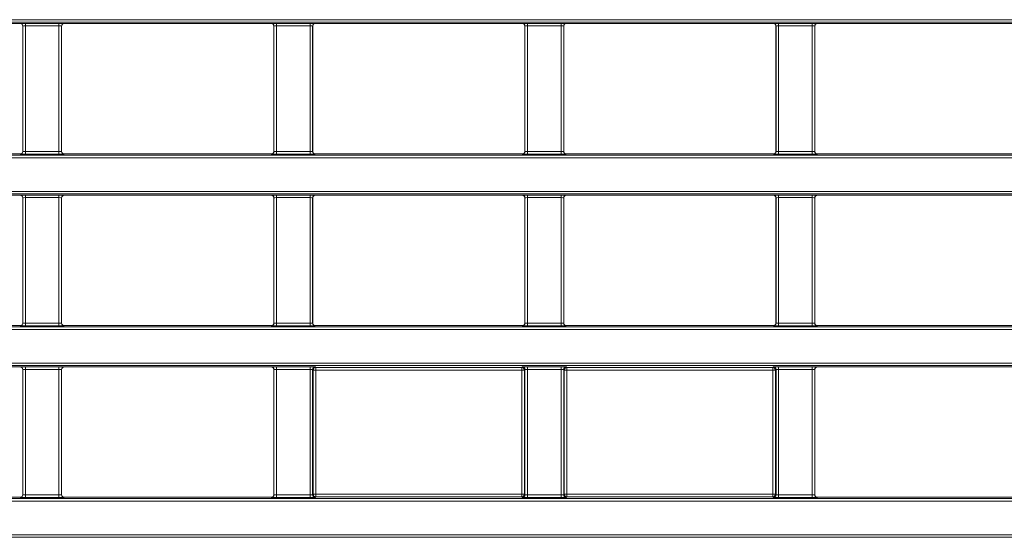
# Model space of a CAD drawing. Header units: millimetres. Extents: x 0 to 1118, y 0 to 864.
# Tile 356 of 390: x 542 to 561, y 629 to 639. Entities that reach past the tile are written whole.
import ezdxf

# ---------------------------------------------------------------- set-up
doc = ezdxf.new("R2010")
doc.units = ezdxf.units.MM

msp = doc.modelspace()

# ---------------------------------------------------------------- linework, layer by layer
at = {"color": 9, "linetype": 'Continuous', "lineweight": 0}
for p, q in [((470.0133, 639.0456), (609.6392, 639.0456)), ((609.6392, 638.9956), (470.0133, 638.9956)), ((541.8361, 638.9699), (541.8379, 638.9716)), ((541.8879, 638.9216), (541.8861, 638.9199)), ((541.8879, 636.4852), (541.8879, 638.9216)), ((541.9379, 638.9733), (542.5896, 638.9733)), ((541.9379, 638.9233), (541.9379, 638.9733)), ((542.5896, 638.9233), (541.9379, 638.9233)), ((541.9379, 638.9233), (541.9379, 636.4835)), ((542.5896, 638.9233), (542.5896, 638.9733)), ((542.5896, 636.4835), (542.5896, 638.9233)), ((542.6396, 638.9216), (542.6396, 636.4852)), ((542.6414, 638.9199), (542.6396, 638.9216)), ((542.6896, 638.9716), (542.6913, 638.9699)), ((546.7111, 638.9699), (546.7129, 638.9716)), ((546.7629, 638.9216), (546.7611, 638.9199)), ((546.7629, 636.4852), (546.7629, 638.9216)), ((546.8129, 638.9733), (547.4646, 638.9733)), ((546.8129, 638.9233), (546.8129, 638.9733)), ((547.4646, 638.9233), (546.8129, 638.9233)), ((546.8129, 638.9233), (546.8129, 636.4835)), ((547.4646, 638.9233), (547.4646, 638.9733)), ((547.4646, 636.4835), (547.4646, 638.9233)), ((547.5146, 638.9216), (547.5146, 636.4852)), ((547.5164, 638.9199), (547.5146, 638.9216)), ((547.5646, 638.9716), (547.5663, 638.9699)), ((551.5861, 638.9699), (551.5879, 638.9716)), ((551.6379, 638.9216), (551.6361, 638.9199)), ((551.6379, 636.4852), (551.6379, 638.9216)), ((551.6879, 638.9733), (552.3396, 638.9733)), ((551.6879, 638.9233), (551.6879, 638.9733)), ((552.3396, 638.9233), (551.6879, 638.9233)), ((551.6879, 638.9233), (551.6879, 636.4835)), ((552.3396, 638.9233), (552.3396, 638.9733)), ((552.3396, 636.4835), (552.3396, 638.9233)), ((552.3896, 638.9216), (552.3896, 636.4852)), ((552.3914, 638.9199), (552.3896, 638.9216)), ((552.4396, 638.9716), (552.4413, 638.9699)), ((556.4611, 638.9699), (556.4629, 638.9716)), ((556.5129, 638.9216), (556.5111, 638.9199)), ((556.5129, 636.4852), (556.5129, 638.9216)), ((556.5629, 638.9733), (557.2146, 638.9733)), ((556.5629, 638.9233), (556.5629, 638.9733)), ((557.2146, 638.9233), (556.5629, 638.9233)), ((556.5629, 638.9233), (556.5629, 636.4835)), ((557.2146, 638.9233), (557.2146, 638.9733)), ((557.2146, 636.4835), (557.2146, 638.9233)), ((557.2646, 638.9216), (557.2646, 636.4852)), ((557.2664, 638.9199), (557.2646, 638.9216)), ((557.3146, 638.9716), (557.3163, 638.9699)), ((470.0133, 636.4112), (609.6392, 636.4112)), ((609.6392, 636.3612), (470.0133, 636.3612)), ((541.8379, 636.4352), (541.8361, 636.437)), ((541.8861, 636.487), (541.8879, 636.4852)), ((541.9379, 636.4335), (541.9379, 636.4835)), ((541.9379, 636.4835), (542.5896, 636.4835)), ((542.5896, 636.4335), (541.9379, 636.4335)), ((542.5896, 636.4335), (542.5896, 636.4835)), ((542.6396, 636.4852), (542.6414, 636.487)), ((542.6913, 636.437), (542.6896, 636.4352)), ((546.7129, 636.4352), (546.7111, 636.437)), ((546.7611, 636.487), (546.7629, 636.4852)), ((546.8129, 636.4335), (546.8129, 636.4835)), ((546.8129, 636.4835), (547.4646, 636.4835)), ((547.4646, 636.4335), (546.8129, 636.4335)), ((547.4646, 636.4335), (547.4646, 636.4835)), ((547.5146, 636.4852), (547.5164, 636.487)), ((547.5663, 636.437), (547.5646, 636.4352)), ((551.5879, 636.4352), (551.5861, 636.437)), ((551.6361, 636.487), (551.6379, 636.4852)), ((551.6879, 636.4335), (551.6879, 636.4835)), ((551.6879, 636.4835), (552.3396, 636.4835)), ((552.3396, 636.4335), (551.6879, 636.4335)), ((552.3396, 636.4335), (552.3396, 636.4835)), ((552.3896, 636.4852), (552.3914, 636.487)), ((552.4413, 636.437), (552.4396, 636.4352)), ((556.4629, 636.4352), (556.4611, 636.437)), ((556.5111, 636.487), (556.5129, 636.4852)), ((556.5629, 636.4335), (556.5629, 636.4835)), ((556.5629, 636.4835), (557.2146, 636.4835)), ((557.2146, 636.4335), (556.5629, 636.4335)), ((557.2146, 636.4335), (557.2146, 636.4835)), ((557.2646, 636.4852), (557.2664, 636.487)), ((557.3163, 636.437), (557.3146, 636.4352)), ((470.0133, 635.7095), (609.6392, 635.7095)), ((609.6392, 635.6595), (470.0133, 635.6595)), ((541.8361, 635.6337), (541.8379, 635.6355)), ((541.8879, 635.5855), (541.8861, 635.5837)), ((541.8879, 633.1491), (541.8879, 635.5855)), ((541.9379, 635.6372), (542.5896, 635.6372)), ((541.9379, 635.6372), (541.9379, 635.5872)), ((542.5896, 635.5872), (541.9379, 635.5872)), ((541.9379, 635.5872), (541.9379, 633.1474)), ((542.5896, 635.6372), (542.5896, 635.5872)), ((542.5896, 633.1474), (542.5896, 635.5872)), ((542.6396, 635.5855), (542.6396, 633.1491)), ((542.6414, 635.5837), (542.6396, 635.5855)), ((542.6896, 635.6355), (542.6913, 635.6337)), ((546.7111, 635.6337), (546.7129, 635.6355)), ((546.7629, 635.5855), (546.7611, 635.5837)), ((546.7629, 633.1491), (546.7629, 635.5855)), ((546.8129, 635.6372), (547.4646, 635.6372)), ((546.8129, 635.6372), (546.8129, 635.5872)), ((547.4646, 635.5872), (546.8129, 635.5872)), ((546.8129, 635.5872), (546.8129, 633.1474)), ((547.4646, 635.6372), (547.4646, 635.5872)), ((547.4646, 633.1474), (547.4646, 635.5872)), ((547.5146, 635.5855), (547.5146, 633.1491)), ((547.5164, 635.5837), (547.5146, 635.5855)), ((547.5646, 635.6355), (547.5663, 635.6337)), ((551.5861, 635.6337), (551.5879, 635.6355)), ((551.6379, 635.5855), (551.6361, 635.5837)), ((551.6379, 633.1491), (551.6379, 635.5855)), ((551.6879, 635.6372), (552.3396, 635.6372)), ((551.6879, 635.6372), (551.6879, 635.5872)), ((552.3396, 635.5872), (551.6879, 635.5872)), ((551.6879, 635.5872), (551.6879, 633.1474)), ((552.3396, 635.6372), (552.3396, 635.5872)), ((552.3396, 633.1474), (552.3396, 635.5872)), ((552.3896, 635.5855), (552.3896, 633.1491)), ((552.3914, 635.5837), (552.3896, 635.5855)), ((552.4396, 635.6355), (552.4413, 635.6337)), ((556.4611, 635.6337), (556.4629, 635.6355)), ((556.5129, 635.5855), (556.5111, 635.5837)), ((556.5129, 633.1491), (556.5129, 635.5855)), ((556.5629, 635.6372), (557.2146, 635.6372)), ((556.5629, 635.6372), (556.5629, 635.5872)), ((557.2146, 635.5872), (556.5629, 635.5872)), ((556.5629, 635.5872), (556.5629, 633.1474)), ((557.2146, 635.6372), (557.2146, 635.5872)), ((557.2146, 633.1474), (557.2146, 635.5872)), ((557.2646, 635.5855), (557.2646, 633.1491)), ((557.2664, 635.5837), (557.2646, 635.5855)), ((557.3146, 635.6355), (557.3163, 635.6337)), ((470.0133, 633.0751), (609.6392, 633.0751)), ((541.8379, 633.0991), (541.8361, 633.1009)), ((541.8861, 633.1509), (541.8879, 633.1491)), ((541.9379, 633.1474), (542.5896, 633.1474)), ((541.9379, 633.1474), (541.9379, 633.0974)), ((542.5896, 633.0974), (541.9379, 633.0974)), ((542.5896, 633.1474), (542.5896, 633.0974)), ((542.6396, 633.1491), (542.6414, 633.1509)), ((542.6913, 633.1009), (542.6896, 633.0991)), ((546.7129, 633.0991), (546.7111, 633.1009)), ((546.7611, 633.1509), (546.7629, 633.1491)), ((546.8129, 633.1474), (546.8129, 633.0974)), ((546.8129, 633.1474), (547.4646, 633.1474)), ((547.4646, 633.0974), (546.8129, 633.0974)), ((547.4646, 633.1474), (547.4646, 633.0974)), ((547.5146, 633.1491), (547.5164, 633.1509)), ((547.5663, 633.1009), (547.5646, 633.0991)), ((551.5879, 633.0991), (551.5861, 633.1009)), ((551.6361, 633.1509), (551.6379, 633.1491)), ((551.6879, 633.1474), (551.6879, 633.0974)), ((551.6879, 633.1474), (552.3396, 633.1474)), ((552.3396, 633.0974), (551.6879, 633.0974)), ((552.3396, 633.1474), (552.3396, 633.0974)), ((552.3896, 633.1491), (552.3914, 633.1509)), ((552.4413, 633.1009), (552.4396, 633.0991)), ((556.4629, 633.0991), (556.4611, 633.1009)), ((556.5111, 633.1509), (556.5129, 633.1491)), ((556.5629, 633.1474), (557.2146, 633.1474)), ((556.5629, 633.1474), (556.5629, 633.0974)), ((557.2146, 633.0974), (556.5629, 633.0974)), ((557.2146, 633.1474), (557.2146, 633.0974)), ((557.2646, 633.1491), (557.2664, 633.1509)), ((557.3163, 633.1009), (557.3146, 633.0991)), ((609.6392, 633.0251), (470.0133, 633.0251)), ((470.0133, 632.3734), (609.6392, 632.3734)), ((609.6392, 632.3234), (470.0133, 632.3234)), ((541.8361, 632.2976), (541.8379, 632.2994)), ((541.9379, 632.3011), (542.5896, 632.3011)), ((541.9379, 632.3011), (541.9379, 632.2511)), ((542.5896, 632.3011), (542.5896, 632.2511)), ((542.6896, 632.2994), (542.6913, 632.2976)), ((546.7111, 632.2976), (546.7129, 632.2994)), ((546.8129, 632.3011), (547.4646, 632.3011)), ((546.8129, 632.3011), (546.8129, 632.2511)), ((547.4646, 632.3011), (547.4646, 632.2511)), ((547.5646, 632.2994), (547.576, 632.288)), ((547.576, 632.288), (551.5765, 632.288)), ((547.576, 632.238), (547.576, 632.288)), ((551.5765, 632.288), (551.5879, 632.2994)), ((551.5765, 632.238), (551.5765, 632.288)), ((551.6879, 632.3011), (552.3396, 632.3011)), ((551.6879, 632.2511), (551.6879, 632.3011)), ((552.3396, 632.2511), (552.3396, 632.3011)), ((552.4396, 632.2994), (552.451, 632.288)), ((552.451, 632.288), (556.4515, 632.288)), ((552.451, 632.238), (552.451, 632.288)), ((556.4515, 632.288), (556.4629, 632.2994)), ((556.4515, 632.238), (556.4515, 632.288)), ((556.5629, 632.3011), (557.2146, 632.3011)), ((556.5629, 632.2511), (556.5629, 632.3011)), ((557.2146, 632.2511), (557.2146, 632.3011)), ((557.3146, 632.2994), (557.3163, 632.2976)), ((541.8879, 632.2494), (541.8861, 632.2476)), ((541.8879, 629.813), (541.8879, 632.2494)), ((542.5896, 632.2511), (541.9379, 632.2511)), ((541.9379, 632.2511), (541.9379, 629.8113)), ((542.5896, 629.8113), (542.5896, 632.2511)), ((542.6396, 632.2494), (542.6396, 629.813)), ((542.6414, 632.2476), (542.6396, 632.2494)), ((546.7629, 632.2494), (546.7611, 632.2476)), ((546.7629, 629.813), (546.7629, 632.2494)), ((547.4646, 632.2511), (546.8129, 632.2511)), ((546.8129, 632.2511), (546.8129, 629.8113)), ((547.4646, 629.8113), (547.4646, 632.2511)), ((547.5146, 632.2494), (547.5146, 629.813)), ((547.526, 632.238), (547.5146, 632.2494)), ((547.526, 629.8244), (547.526, 632.238)), ((547.576, 632.238), (547.526, 632.238)), ((547.576, 632.238), (547.576, 629.8244)), ((551.5765, 632.238), (547.576, 632.238)), ((551.6265, 632.238), (551.5765, 632.238)), ((551.5765, 629.8244), (551.5765, 632.238)), ((551.6379, 632.2494), (551.6265, 632.238)), ((551.6265, 632.238), (551.6265, 629.8244)), ((551.6379, 629.813), (551.6379, 632.2494)), ((552.3396, 632.2511), (551.6879, 632.2511)), ((551.6879, 632.2511), (551.6879, 629.8113)), ((552.3396, 629.8113), (552.3396, 632.2511)), ((552.3896, 632.2494), (552.3896, 629.813)), ((552.401, 632.238), (552.3896, 632.2494)), ((552.401, 629.8244), (552.401, 632.238)), ((552.451, 632.238), (552.401, 632.238)), ((552.451, 632.238), (552.451, 629.8244)), ((556.4515, 632.238), (552.451, 632.238)), ((556.4515, 629.8244), (556.4515, 632.238)), ((556.5015, 632.238), (556.4515, 632.238)), ((556.5129, 632.2494), (556.5015, 632.238)), ((556.5015, 632.238), (556.5015, 629.8244)), ((556.5129, 629.813), (556.5129, 632.2494)), ((557.2146, 632.2511), (556.5629, 632.2511)), ((556.5629, 632.2511), (556.5629, 629.8113)), ((557.2146, 629.8113), (557.2146, 632.2511)), ((557.2646, 632.2494), (557.2646, 629.813)), ((557.2664, 632.2476), (557.2646, 632.2494)), ((541.8861, 629.8147), (541.8879, 629.813)), ((541.9379, 629.8113), (541.9379, 629.7613)), ((541.9379, 629.8113), (542.5896, 629.8113)), ((542.5896, 629.8113), (542.5896, 629.7613)), ((542.6396, 629.813), (542.6414, 629.8147)), ((546.7611, 629.8147), (546.7629, 629.813)), ((546.8129, 629.8113), (547.4646, 629.8113)), ((546.8129, 629.8113), (546.8129, 629.7613)), ((547.4646, 629.8113), (547.4646, 629.7613)), ((547.5146, 629.813), (547.526, 629.8244)), ((547.576, 629.8244), (547.526, 629.8244)), ((547.576, 629.7744), (547.576, 629.8244)), ((547.576, 629.8244), (551.5765, 629.8244)), ((551.5765, 629.7744), (551.5765, 629.8244)), ((551.6265, 629.8244), (551.5765, 629.8244)), ((551.6265, 629.8244), (551.6379, 629.813)), ((551.6879, 629.7613), (551.6879, 629.8113)), ((551.6879, 629.8113), (552.3396, 629.8113)), ((552.3396, 629.7613), (552.3396, 629.8113)), ((552.3896, 629.813), (552.401, 629.8244)), ((552.451, 629.8244), (552.401, 629.8244)), ((552.451, 629.7744), (552.451, 629.8244)), ((552.451, 629.8244), (556.4515, 629.8244)), ((556.4515, 629.7744), (556.4515, 629.8244)), ((556.5015, 629.8244), (556.4515, 629.8244)), ((556.5015, 629.8244), (556.5129, 629.813)), ((556.5629, 629.7613), (556.5629, 629.8113)), ((556.5629, 629.8113), (557.2146, 629.8113)), ((557.2146, 629.7613), (557.2146, 629.8113)), ((557.2646, 629.813), (557.2664, 629.8147)), ((470.0133, 629.739), (609.6392, 629.739)), ((609.6392, 629.689), (470.0133, 629.689)), ((541.8379, 629.763), (541.8361, 629.7648)), ((542.5896, 629.7613), (541.9379, 629.7613)), ((542.6913, 629.7648), (542.6896, 629.763)), ((546.7129, 629.763), (546.7111, 629.7648)), ((547.4646, 629.7613), (546.8129, 629.7613)), ((547.576, 629.7744), (547.5646, 629.763)), ((551.5765, 629.7744), (547.576, 629.7744)), ((551.5879, 629.763), (551.5765, 629.7744)), ((552.3396, 629.7613), (551.6879, 629.7613)), ((552.451, 629.7744), (552.4396, 629.763)), ((556.4515, 629.7744), (552.451, 629.7744)), ((556.4629, 629.763), (556.4515, 629.7744)), ((557.2146, 629.7613), (556.5629, 629.7613)), ((557.3163, 629.7648), (557.3146, 629.763)), ((470.0133, 629.0373), (609.6392, 629.0373)), ((609.6392, 628.9873), (470.0133, 628.9873))]:
    msp.add_line(p, q, dxfattribs=at)
at = {"color": 7, "linetype": 'Continuous', "lineweight": 15}
for p, q in [((537.8163, 638.9699), (541.8361, 638.9699)), ((541.8861, 638.9199), (541.8861, 636.487)), ((542.6414, 636.487), (542.6414, 638.9199)), ((542.6913, 638.9699), (546.7111, 638.9699)), ((546.7611, 638.9199), (546.7611, 636.487)), ((547.5164, 636.487), (547.5164, 638.9199)), ((547.5663, 638.9699), (551.5861, 638.9699)), ((551.6361, 638.9199), (551.6361, 636.487)), ((552.3914, 636.487), (552.3914, 638.9199)), ((552.4413, 638.9699), (556.4611, 638.9699)), ((556.5111, 638.9199), (556.5111, 636.487)), ((557.2664, 636.487), (557.2664, 638.9199)), ((557.3163, 638.9699), (561.3361, 638.9699)), ((537.8163, 636.437), (541.8361, 636.437)), ((542.6913, 636.437), (546.7111, 636.437)), ((547.5663, 636.437), (551.5861, 636.437)), ((552.4413, 636.437), (556.4611, 636.437)), ((557.3163, 636.437), (561.3361, 636.437)), ((537.8163, 635.6337), (541.8361, 635.6337)), ((541.8861, 635.5837), (541.8861, 633.1509)), ((542.6414, 633.1509), (542.6414, 635.5837)), ((542.6913, 635.6337), (546.7111, 635.6337)), ((546.7611, 635.5837), (546.7611, 633.1509)), ((547.5164, 633.1509), (547.5164, 635.5837)), ((547.5663, 635.6337), (551.5861, 635.6337)), ((551.6361, 635.5837), (551.6361, 633.1509)), ((552.3914, 633.1509), (552.3914, 635.5837)), ((552.4413, 635.6337), (556.4611, 635.6337)), ((556.5111, 635.5837), (556.5111, 633.1509)), ((557.2664, 633.1509), (557.2664, 635.5837)), ((557.3163, 635.6337), (561.3361, 635.6337)), ((537.8163, 633.1009), (541.8361, 633.1009)), ((542.6913, 633.1009), (546.7111, 633.1009)), ((547.5663, 633.1009), (551.5861, 633.1009)), ((552.4413, 633.1009), (556.4611, 633.1009)), ((557.3163, 633.1009), (561.3361, 633.1009)), ((537.8163, 632.2976), (541.8361, 632.2976)), ((542.6913, 632.2976), (546.7111, 632.2976)), ((557.3163, 632.2976), (561.3361, 632.2976)), ((541.8861, 632.2476), (541.8861, 629.8147)), ((542.6414, 629.8147), (542.6414, 632.2476)), ((546.7611, 632.2476), (546.7611, 629.8147)), ((557.2664, 629.8147), (557.2664, 632.2476)), ((537.8163, 629.7648), (541.8361, 629.7648)), ((542.6913, 629.7648), (546.7111, 629.7648)), ((557.3163, 629.7648), (561.3361, 629.7648))]:
    msp.add_line(p, q, dxfattribs=at)
at = {"color": 9, "linetype": 'Continuous', "lineweight": 0}
for centre, start, end in [((541.8379, 638.9216), 0.02044, 89.97956), ((542.6896, 638.9216), 90.02044, 179.97956), ((546.7129, 638.9216), 0.02044, 89.97956), ((547.5646, 638.9216), 90.02044, 179.97956), ((551.5879, 638.9216), 0.02044, 89.97956), ((552.4396, 638.9216), 90.02044, 179.97956), ((556.4629, 638.9216), 0.02044, 89.97956), ((557.3146, 638.9216), 90.02044, 179.97956), ((541.8379, 636.4852), 270.02044, 359.97956), ((542.6896, 636.4852), 180.02044, 269.97956), ((546.7129, 636.4852), 270.02044, 359.97956), ((547.5646, 636.4852), 180.02044, 269.97956), ((551.5879, 636.4852), 270.02044, 359.97956), ((552.4396, 636.4852), 180.02044, 269.97956), ((556.4629, 636.4852), 270.02044, 359.97956), ((557.3146, 636.4852), 180.02044, 269.97956), ((541.8379, 635.5855), 0.02044, 89.97956), ((542.6896, 635.5855), 90.02044, 179.97956), ((546.7129, 635.5855), 0.02044, 89.97956), ((547.5646, 635.5855), 90.02044, 179.97956), ((551.5879, 635.5855), 0.02044, 89.97956), ((552.4396, 635.5855), 90.02044, 179.97956), ((556.4629, 635.5855), 0.02044, 89.97956), ((557.3146, 635.5855), 90.02044, 179.97956), ((541.8379, 633.1491), 270.02044, 359.97956), ((542.6896, 633.1491), 180.02044, 269.97956), ((546.7129, 633.1491), 270.02044, 359.97956), ((547.5646, 633.1491), 180.02044, 269.97956), ((551.5879, 633.1491), 270.02044, 359.97956), ((552.4396, 633.1491), 180.02044, 269.97956), ((556.4629, 633.1491), 270.02044, 359.97956), ((557.3146, 633.1491), 180.02044, 269.97956), ((541.8379, 632.2494), 0.02044, 89.97956), ((542.6896, 632.2494), 90.02044, 179.97956), ((546.7129, 632.2494), 0.02044, 89.97956), ((547.5646, 632.2494), 90.02044, 179.97956), ((547.576, 632.238), 90.02044, 179.97956), ((551.5765, 632.238), 0.02044, 89.97956), ((551.5879, 632.2494), 0.02044, 89.97956), ((552.4396, 632.2494), 90.02044, 179.97956), ((552.451, 632.238), 90.02044, 179.97956), ((556.4515, 632.238), 0.02044, 89.97956), ((556.4629, 632.2494), 0.02044, 89.97956), ((557.3146, 632.2494), 90.02044, 179.97956), ((541.8379, 629.813), 270.02044, 359.97956), ((542.6896, 629.813), 180.02044, 269.97956), ((546.7129, 629.813), 270.02044, 359.97956), ((547.5646, 629.813), 180.02044, 269.97956), ((547.576, 629.8244), 180.02044, 269.97956), ((551.5765, 629.8244), 270.02044, 359.97956), ((551.5879, 629.813), 270.02044, 359.97956), ((552.4396, 629.813), 180.02044, 269.97956), ((552.451, 629.8244), 180.02044, 269.97956), ((556.4515, 629.8244), 270.02044, 359.97956), ((556.4629, 629.813), 270.02044, 359.97956), ((557.3146, 629.813), 180.02044, 269.97956)]:
    msp.add_arc(centre, 0.05, start, end, dxfattribs=at)
at = {"color": 7, "linetype": 'Continuous', "lineweight": 15}
for centre, major_axis, start_param, end_param in [((541.8361, 638.9198), (0.0354, 0.0354), 5.4979394, 7.0684312), ((542.6914, 638.9198), (0.0354, -0.0354), 2.3563468, 3.9268385), ((546.7111, 638.9198), (0.0354, 0.0354), 5.4979394, 7.0684312), ((547.5664, 638.9198), (0.0354, -0.0354), 2.3563468, 3.9268385), ((551.5861, 638.9198), (0.0354, 0.0354), 5.4979394, 7.0684312), ((552.4414, 638.9198), (0.0354, -0.0354), 2.3563468, 3.9268385), ((556.4611, 638.9198), (0.0354, 0.0354), 5.4979394, 7.0684312), ((557.3164, 638.9198), (0.0354, -0.0354), 2.3563468, 3.9268385), ((541.8361, 636.487), (0.0354, -0.0354), 5.4979394, 7.0684312), ((542.6914, 636.487), (0.0354, 0.0354), 2.3563468, 3.9268385), ((546.7111, 636.487), (0.0354, -0.0354), 5.4979394, 7.0684312), ((547.5664, 636.487), (0.0354, 0.0354), 2.3563468, 3.9268385), ((551.5861, 636.487), (0.0354, -0.0354), 5.4979394, 7.0684312), ((552.4414, 636.487), (0.0354, 0.0354), 2.3563468, 3.9268385), ((556.4611, 636.487), (0.0354, -0.0354), 5.4979394, 7.0684312), ((557.3164, 636.487), (0.0354, 0.0354), 2.3563468, 3.9268385), ((541.8361, 635.5837), (0.0354, 0.0354), 5.4979394, 7.0684312), ((542.6914, 635.5837), (0.0354, -0.0354), 2.3563468, 3.9268385), ((546.7111, 635.5837), (0.0354, 0.0354), 5.4979394, 7.0684312), ((547.5664, 635.5837), (0.0354, -0.0354), 2.3563468, 3.9268385), ((551.5861, 635.5837), (0.0354, 0.0354), 5.4979394, 7.0684312), ((552.4414, 635.5837), (0.0354, -0.0354), 2.3563468, 3.9268385), ((556.4611, 635.5837), (0.0354, 0.0354), 5.4979394, 7.0684312), ((557.3164, 635.5837), (0.0354, -0.0354), 2.3563468, 3.9268385), ((541.8361, 633.1509), (-0.0354, 0.0354), 2.3563468, 3.9268385), ((542.6914, 633.1509), (-0.0354, -0.0354), 5.4979394, 7.0684312), ((546.7111, 633.1509), (-0.0354, 0.0354), 2.3563468, 3.9268385), ((547.5664, 633.1509), (-0.0354, -0.0354), 5.4979394, 7.0684312), ((551.5861, 633.1509), (-0.0354, 0.0354), 2.3563468, 3.9268385), ((552.4414, 633.1509), (-0.0354, -0.0354), 5.4979394, 7.0684312), ((556.4611, 633.1509), (-0.0354, 0.0354), 2.3563468, 3.9268385), ((557.3164, 633.1509), (-0.0354, -0.0354), 5.4979394, 7.0684312), ((541.8361, 632.2476), (-0.0354, -0.0354), 2.3563468, 3.9268385), ((542.6914, 632.2476), (-0.0354, 0.0354), 5.4979394, 7.0684312), ((546.7111, 632.2476), (-0.0354, -0.0354), 2.3563468, 3.9268385), ((557.3164, 632.2476), (-0.0354, 0.0354), 5.4979394, 7.0684312), ((541.8361, 629.8148), (-0.0354, 0.0354), 2.3563468, 3.9268385), ((542.6914, 629.8148), (-0.0354, -0.0354), 5.4979394, 7.0684312), ((546.7111, 629.8148), (-0.0354, 0.0354), 2.3563468, 3.9268385), ((557.3164, 629.8148), (-0.0354, -0.0354), 5.4979394, 7.0684312)]:
    msp.add_ellipse(centre, major_axis=major_axis, ratio=0.9996955, start_param=start_param, end_param=end_param, dxfattribs=at)
at = {"color": 9, "linetype": 'Continuous', "lineweight": 0}
for centre, major_axis, ratio, start_param, end_param in [((541.9379, 638.9716), (0.1, 0), 0.0174551, 1.5707963, 3.1241394), ((541.9379, 638.9216), (0.05, 0), 0.0349101, 1.5707963, 3.1241394), ((542.5896, 638.9716), (0.1, 0), 0.0174551, 0.0174533, 1.5707963), ((542.5896, 638.9216), (0.05, 0), 0.0349101, 0.0174533, 1.5707963), ((546.8129, 638.9716), (0.1, 0), 0.0174551, 1.5707963, 3.1241394), ((546.8129, 638.9216), (0.05, 0), 0.0349101, 1.5707963, 3.1241394), ((547.4646, 638.9716), (0.1, 0), 0.0174551, 0.0174533, 1.5707963), ((547.4646, 638.9216), (0.05, 0), 0.0349101, 0.0174533, 1.5707963), ((551.6879, 638.9716), (0.1, 0), 0.0174551, 1.5707963, 3.1241394), ((551.6879, 638.9216), (0.05, 0), 0.0349101, 1.5707963, 3.1241394), ((552.3396, 638.9716), (0.1, 0), 0.0174551, 0.0174533, 1.5707963), ((552.3396, 638.9216), (0.05, 0), 0.0349101, 0.0174533, 1.5707963), ((556.5629, 638.9716), (0.1, 0), 0.0174551, 1.5707963, 3.1241394), ((556.5629, 638.9216), (0.05, 0), 0.0349101, 1.5707963, 3.1241394), ((557.2146, 638.9716), (0.1, 0), 0.0174551, 0.0174533, 1.5707963), ((557.2146, 638.9216), (0.05, 0), 0.0349101, 0.0174533, 1.5707963), ((541.9379, 636.4352), (0.1, 0), 0.0174551, 3.1590459, 4.712389), ((541.9379, 636.4852), (0.05, 0), 0.0349101, 3.1590459, 4.712389), ((542.5896, 636.4852), (0.05, 0), 0.0349101, 4.712389, 6.265732), ((542.5896, 636.4352), (0.1, 0), 0.0174551, 4.712389, 6.265732), ((546.8129, 636.4352), (0.1, 0), 0.0174551, 3.1590459, 4.712389), ((546.8129, 636.4852), (0.05, 0), 0.0349101, 3.1590459, 4.712389), ((547.4646, 636.4852), (0.05, 0), 0.0349101, 4.712389, 6.265732), ((547.4646, 636.4352), (0.1, 0), 0.0174551, 4.712389, 6.265732), ((551.6879, 636.4352), (0.1, 0), 0.0174551, 3.1590459, 4.712389), ((551.6879, 636.4852), (0.05, 0), 0.0349101, 3.1590459, 4.712389), ((552.3396, 636.4852), (0.05, 0), 0.0349101, 4.712389, 6.265732), ((552.3396, 636.4352), (0.1, 0), 0.0174551, 4.712389, 6.265732), ((556.5629, 636.4352), (0.1, 0), 0.0174551, 3.1590459, 4.712389), ((556.5629, 636.4852), (0.05, 0), 0.0349101, 3.1590459, 4.712389), ((557.2146, 636.4852), (0.05, 0), 0.0349101, 4.712389, 6.265732), ((557.2146, 636.4352), (0.1, 0), 0.0174551, 4.712389, 6.265732), ((541.9379, 635.6355), (0.1, 0), 0.0174551, 1.5707963, 3.1241394), ((541.9379, 635.5855), (0.05, 0), 0.0349101, 1.5707963, 3.1241394), ((542.5896, 635.6355), (0.1, 0), 0.0174551, 0.0174533, 1.5707963), ((542.5896, 635.5855), (0.05, 0), 0.0349101, 0.0174533, 1.5707963), ((546.8129, 635.6355), (0.1, 0), 0.0174551, 1.5707963, 3.1241394), ((546.8129, 635.5855), (0.05, 0), 0.0349101, 1.5707963, 3.1241394), ((547.4646, 635.6355), (0.1, 0), 0.0174551, 0.0174533, 1.5707963), ((547.4646, 635.5855), (0.05, 0), 0.0349101, 0.0174533, 1.5707963), ((551.6879, 635.6355), (0.1, 0), 0.0174551, 1.5707963, 3.1241394), ((551.6879, 635.5855), (0.05, 0), 0.0349101, 1.5707963, 3.1241394), ((552.3396, 635.6355), (0.1, 0), 0.0174551, 0.0174533, 1.5707963), ((552.3396, 635.5855), (0.05, 0), 0.0349101, 0.0174533, 1.5707963), ((556.5629, 635.6355), (0.1, 0), 0.0174551, 1.5707963, 3.1241394), ((556.5629, 635.5855), (0.05, 0), 0.0349101, 1.5707963, 3.1241394), ((557.2146, 635.6355), (0.1, 0), 0.0174551, 0.0174533, 1.5707963), ((557.2146, 635.5855), (0.05, 0), 0.0349101, 0.0174533, 1.5707963), ((541.9379, 633.0991), (0.1, 0), 0.0174551, 3.1590459, 4.712389), ((541.9379, 633.1491), (0.05, 0), 0.0349101, 3.1590459, 4.712389), ((542.5896, 633.1491), (0.05, 0), 0.0349101, 4.712389, 6.265732), ((542.5896, 633.0991), (0.1, 0), 0.0174551, 4.712389, 6.265732), ((546.8129, 633.0991), (0.1, 0), 0.0174551, 3.1590459, 4.712389), ((546.8129, 633.1491), (0.05, 0), 0.0349101, 3.1590459, 4.712389), ((547.4646, 633.1491), (0.05, 0), 0.0349101, 4.712389, 6.265732), ((547.4646, 633.0991), (0.1, 0), 0.0174551, 4.712389, 6.265732), ((551.6879, 633.0991), (0.1, 0), 0.0174551, 3.1590459, 4.712389), ((551.6879, 633.1491), (0.05, 0), 0.0349101, 3.1590459, 4.712389), ((552.3396, 633.1491), (0.05, 0), 0.0349101, 4.712389, 6.265732), ((552.3396, 633.0991), (0.1, 0), 0.0174551, 4.712389, 6.265732), ((556.5629, 633.0991), (0.1, 0), 0.0174551, 3.1590459, 4.712389), ((556.5629, 633.1491), (0.05, 0), 0.0349101, 3.1590459, 4.712389), ((557.2146, 633.1491), (0.05, 0), 0.0349101, 4.712389, 6.265732), ((557.2146, 633.0991), (0.1, 0), 0.0174551, 4.712389, 6.265732), ((541.9379, 632.2994), (0.1, 0), 0.0174551, 1.5707963, 3.1241394), ((542.5896, 632.2994), (0.1, 0), 0.0174551, 0.0174533, 1.5707963), ((546.8129, 632.2994), (0.1, 0), 0.0174551, 1.5707963, 3.1241394), ((547.4646, 632.2994), (0.1, 0), 0.0174551, 0.0174533, 1.5707963), ((551.6879, 632.2994), (0.1, 0), 0.0174551, 1.5707963, 3.1241394), ((552.3396, 632.2994), (0.1, 0), 0.0174551, 0.0174533, 1.5707963), ((556.5629, 632.2994), (0.1, 0), 0.0174551, 1.5707963, 3.1241394), ((557.2146, 632.2994), (0.1, 0), 0.0174551, 0.0174533, 1.5707963), ((541.9379, 632.2494), (0.05, 0), 0.0349101, 1.5707963, 3.1241394), ((542.5896, 632.2494), (0.05, 0), 0.0349101, 0.0174533, 1.5707963), ((546.8129, 632.2494), (0.05, 0), 0.0349101, 1.5707963, 3.1241394), ((547.4646, 632.2494), (0.05, 0), 0.0349101, 0.0174533, 1.5707963), ((551.6879, 632.2494), (0.05, 0), 0.0349101, 1.5707963, 3.1241394), ((552.3396, 632.2494), (0.05, 0), 0.0349101, 0.0174533, 1.5707963), ((556.5629, 632.2494), (0.05, 0), 0.0349101, 1.5707963, 3.1241394), ((557.2146, 632.2494), (0.05, 0), 0.0349101, 0.0174533, 1.5707963), ((541.9379, 629.813), (0.05, 0), 0.0349101, 3.1590459, 4.712389), ((542.5896, 629.813), (0.05, 0), 0.0349101, 4.712389, 6.265732), ((546.8129, 629.813), (0.05, 0), 0.0349101, 3.1590459, 4.712389), ((547.4646, 629.813), (0.05, 0), 0.0349101, 4.712389, 6.265732), ((551.6879, 629.813), (0.05, 0), 0.0349101, 3.1590459, 4.712389), ((552.3396, 629.813), (0.05, 0), 0.0349101, 4.712389, 6.265732), ((556.5629, 629.813), (0.05, 0), 0.0349101, 3.1590459, 4.712389), ((557.2146, 629.813), (0.05, 0), 0.0349101, 4.712389, 6.265732), ((541.9379, 629.763), (0.1, 0), 0.0174551, 3.1590459, 4.712389), ((542.5896, 629.763), (0.1, 0), 0.0174551, 4.712389, 6.265732), ((546.8129, 629.763), (0.1, 0), 0.0174551, 3.1590459, 4.712389), ((547.4646, 629.763), (0.1, 0), 0.0174551, 4.712389, 6.265732), ((551.6879, 629.763), (0.1, 0), 0.0174551, 3.1590459, 4.712389), ((552.3396, 629.763), (0.1, 0), 0.0174551, 4.712389, 6.265732), ((556.5629, 629.763), (0.1, 0), 0.0174551, 3.1590459, 4.712389), ((557.2146, 629.763), (0.1, 0), 0.0174551, 4.712389, 6.265732)]:
    msp.add_ellipse(centre, major_axis=major_axis, ratio=ratio, start_param=start_param, end_param=end_param, dxfattribs=at)

doc.saveas('drawing.dxf')
